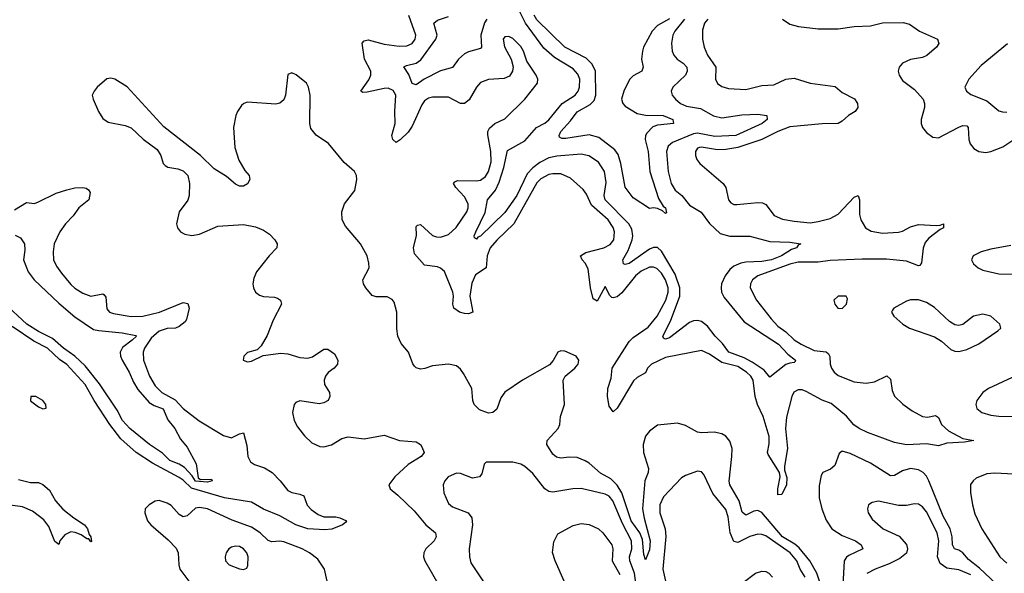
# Model space of a CAD drawing. Header units: inches. Extents: x 1694797 to 1849917, y 907313 to 1017959.
# Tile 731 of 834: x 1803316 to 1808217, y 986668 to 989427. Entities that reach past the tile are written whole.
import ezdxf

# ---------------------------------------------------------------- set-up
doc = ezdxf.new("R2010")
doc.units = ezdxf.units.IN
doc.header["$MEASUREMENT"] = 0
doc.layers.add('B8908', color=7, linetype='Continuous')

msp = doc.modelspace()

# ---------------------------------------------------------------- linework, layer by layer
at = {"layer": 'B8908', "color": 5}
for points, elevation in [([(1806740.4, 989430), (1806724.4, 989410), (1806714.9, 989374.9), (1806715.3, 989330), (1806723.2, 989290), (1806740.1, 989250), (1806780.1, 989190), (1806778.8, 989130), (1806790, 989108.9), (1806810, 989094.7), (1806843.4, 989083.4), (1806930, 989079), (1807010, 989099.1), (1807070, 989101.4), (1807130, 989130.6), (1807170, 989134.7), (1807250, 989110.1), (1807374.1, 989094.1), (1807410, 989063.6), (1807471.8, 989031.8), (1807485.4, 989010), (1807488, 988990), (1807474.9, 988970), (1807441.1, 988950), (1807410, 988920.9), (1807390, 988909.2), (1807310, 988908.3), (1807150, 988892.3), (1807090, 988869.4), (1807010.6, 988829.4), (1806890.6, 988789.4), (1806830, 988779.4), (1806790, 988778.1), (1806710, 988791.7), (1806699.1, 988790), (1806690, 988786), (1806679.8, 988770), (1806679.3, 988750), (1806685.6, 988730), (1806701.5, 988710), (1806817.6, 988610), (1806830.2, 988590), (1806843.5, 988530), (1806855, 988515.1), (1806870, 988506.8), (1806885.9, 988505.9), (1806990, 988516.3), (1807013.5, 988513.5), (1807030, 988505.7), (1807070.9, 988450.9), (1807112.6, 988432.6), (1807170, 988422.3), (1807250, 988415.4), (1807290, 988420.6), (1807350, 988436.8), (1807390, 988457.5), (1807470, 988542), (1807490, 988550.4), (1807496.5, 988530), (1807496.4, 988456.4), (1807501.9, 988430), (1807526.4, 988390), (1807553.9, 988373.9), (1807610, 988363), (1807690, 988368.2), (1807710, 988373), (1807750, 988395.1), (1807790, 988406.3), (1807878, 988402), (1807897.2, 988402.8), (1807914, 988410), (1807914.9, 988390), (1807897.8, 988382.2), (1807841.7, 988338.3), (1807823.5, 988316.5), (1807812.3, 988287.7), (1807804.2, 988215.8), (1807797.1, 988202.9), (1807790, 988200.3), (1807730, 988223.2), (1807630, 988233.7), (1807510, 988234.4), (1807350, 988226.2), (1807290, 988218.1), (1807190, 988218.2), (1807150, 988208.6), (1806989.2, 988150), (1806964.1, 988130), (1806953.4, 988110), (1806952.6, 988090), (1806984.1, 988030), (1807056.1, 987936.1), (1807090, 987899.4), (1807130, 987871.9), (1807170, 987832.1), (1807205.5, 987810), (1807270, 987778), (1807330, 987771.6), (1807342, 987762), (1807348.2, 987748.2), (1807350.7, 987710), (1807356.8, 987690), (1807369.5, 987670), (1807390, 987654.6), (1807470, 987622), (1807530, 987615.6), (1807570, 987622.5), (1807632, 987652), (1807650, 987635.5), (1807659.2, 987579.2), (1807670, 987550.3), (1807711.6, 987511.6), (1807758.1, 987478.1), (1807810, 987450.2), (1807833.8, 987446.2), (1807874.6, 987454.6), (1807890, 987444.9), (1807903.5, 987410), (1807938.4, 987378.4), (1808010, 987339.7), (1808064.7, 987330), (1808018.5, 987321.5), (1807930, 987317.3), (1807890, 987304.3), (1807830, 987313.8), (1807730, 987309.2), (1807670, 987320.4), (1807535.6, 987370), (1807494.8, 987390), (1807467.7, 987407.7), (1807431, 987451), (1807354.6, 987514.6), (1807310, 987530.6), (1807230, 987575), (1807210, 987582.3), (1807190, 987582.7), (1807169.6, 987570.4), (1807158.5, 987550), (1807132.8, 987447.2), (1807127.3, 987390), (1807138.4, 987290), (1807122.3, 987202.3), (1807123.1, 987183.1), (1807133.7, 987146.3), (1807132.3, 987110), (1807110, 987060.7), (1807090, 987059), (1807089.2, 987090), (1807101.9, 987150), (1807098.3, 987170), (1807040.7, 987260.7), (1807038.1, 987270), (1807046.2, 987313.8), (1807046, 987350), (1807015.8, 987450), (1806989, 987510), (1806976.8, 987550), (1806967.4, 987630), (1806955.4, 987650), (1806934.1, 987670), (1806890, 987698.4), (1806810, 987718.4), (1806750, 987760.5), (1806710, 987778.5), (1806530, 987743.8), (1806460.7, 987710), (1806441.5, 987690), (1806430, 987667.4), (1806390, 987644.9), (1806371.7, 987628.3), (1806290, 987492.1), (1806270, 987472.8), (1806250, 987500.5), (1806241.8, 987550), (1806243.9, 987590), (1806259.4, 987640.6), (1806264.3, 987690), (1806350, 987824.1), (1806370, 987843.1), (1806444.6, 987895.4), (1806489.5, 987950), (1806532.3, 988030), (1806543.9, 988070), (1806543.1, 988090), (1806530.2, 988130.2), (1806510, 988163.9), (1806487.3, 988187.3), (1806470, 988194.3), (1806450, 988193.8), (1806410, 988174.1), (1806381.5, 988150), (1806313.5, 988066.5), (1806290, 988045.7), (1806270, 988040.7), (1806263.4, 988043.4), (1806253.4, 988053.4), (1806230, 988097.6), (1806190, 988023.6), (1806170, 988036.2), (1806157.2, 988090), (1806146, 988186), (1806130, 988214.2), (1806114.8, 988230), (1806106.6, 988250), (1806133.5, 988266.5), (1806223.1, 988290), (1806254.1, 988305.9), (1806273.8, 988330), (1806277.1, 988370), (1806270, 988391.7), (1806244.9, 988430), (1806161.9, 988501.9), (1806137.2, 988557.2), (1806120.1, 988580.1), (1806057.2, 988637.2), (1806010, 988658.8), (1805970, 988659.4), (1805950, 988654.9), (1805910, 988633.4), (1805890, 988613.3), (1805775.7, 988410), (1805690, 988327.8), (1805657.9, 988290), (1805641.9, 988250), (1805637.6, 988190), (1805583.8, 988156.2), (1805566.3, 988113.7), (1805556.8, 988050), (1805570.7, 987969.3), (1805550, 987961.9), (1805530, 987963.4), (1805505.6, 987970), (1805476.5, 987990), (1805471.2, 988010), (1805474.5, 988050), (1805471.3, 988070), (1805430, 988171.9), (1805410, 988189.4), (1805394.7, 988194.7), (1805330, 988204.5), (1805280.4, 988260.3), (1805276.7, 988290), (1805291.4, 988351.4), (1805290, 988396), (1805296.2, 988403.8), (1805310, 988406), (1805370, 988351.8), (1805390, 988344.2), (1805410, 988343.6), (1805450, 988356.1), (1805488, 988392), (1805541.9, 988470), (1805548.5, 988490), (1805548.1, 988510), (1805530, 988544.1), (1805487.4, 988590), (1805475.5, 988610), (1805481.3, 988618.7), (1805494.5, 988625.5), (1805590, 988623.9), (1805610, 988627.7), (1805634.2, 988645.8), (1805650, 988670.2), (1805661.8, 988718.2), (1805660.3, 988770), (1805646.7, 988853.4), (1805646.7, 988870), (1805653.5, 988886.5), (1805681.1, 988910), (1805730, 988933.6), (1805829.8, 989030), (1805892.8, 989110), (1805894.3, 989130), (1805886.6, 989150), (1805840.2, 989220.2), (1805823.4, 989270), (1805810, 989293.5), (1805770, 989332.9), (1805750, 989342.2), (1805730, 989341.3), (1805722.8, 989330), (1805728.3, 989291.7), (1805762, 989230), (1805771.3, 989191.3), (1805768.3, 989170), (1805754.6, 989145.4), (1805726.9, 989133.1), (1805650, 989128.9), (1805610, 989113.1), (1805589.5, 989090.5), (1805552.5, 989027.6), (1805530, 989009.1), (1805510, 989009.9), (1805450, 989039.9), (1805370, 989041.5), (1805350, 989036.2), (1805330, 989021.8), (1805317.1, 989003), (1805270, 988896.5), (1805250, 988866.7), (1805210, 988827.8), (1805190, 988815.6), (1805173.7, 988830), (1805168.4, 988850), (1805184.4, 988910), (1805182.2, 988970), (1805188, 989050), (1805174.6, 989074.6), (1805150, 989085), (1805130, 989084.7), (1805045.4, 989065.4), (1805024.5, 989064.5), (1805013, 989070), (1805052.8, 989127.2), (1805063.6, 989150), (1805063.7, 989170), (1805031.4, 989230), (1805020.2, 989310), (1805030, 989322), (1805050, 989326.3), (1805130, 989305), (1805205.3, 989294.7), (1805243.2, 989296.8), (1805270, 989308.6), (1805284.1, 989330), (1805286.7, 989350), (1805252.9, 989447.1)], 680), ([(1805641.3, 989430), (1805629.4, 989410.6), (1805611.7, 989350), (1805613.8, 989290), (1805610, 989283.1), (1805550, 989267.4), (1805530, 989256.5), (1805500.1, 989230), (1805470, 989188.9), (1805410, 989171.4), (1805329.3, 989130.7), (1805290, 989102.5), (1805270, 989109.6), (1805253.3, 989153.3), (1805228.5, 989191.5), (1805241.2, 989198.8), (1805290, 989209.4), (1805313, 989227), (1805387.7, 989330), (1805394.1, 989350), (1805377.3, 989410), (1805395.3, 989424.7), (1805450, 989443.1)], 660), ([(1806625.1, 989430), (1806577, 989370), (1806567.5, 989350), (1806560.1, 989310), (1806563.7, 989270), (1806571.8, 989250), (1806588.3, 989230), (1806617.6, 989210), (1806636.3, 989190), (1806639, 989170), (1806629.3, 989150), (1806567.5, 989090), (1806558.8, 989070), (1806563.8, 989050), (1806579.8, 989030), (1806604.8, 989010), (1806635.3, 988995.3), (1806704.1, 988984.1), (1806770, 988947.5), (1806810, 988937.7), (1806910, 988952.4), (1806990, 988955.4), (1807034, 988950), (1807036.1, 988930), (1807012.3, 988910), (1806881.1, 988850), (1806775.1, 988844.9), (1806690, 988860.9), (1806670, 988857.6), (1806564.5, 988815.5), (1806544.2, 988795.8), (1806535.4, 988770), (1806544.2, 988670), (1806558.4, 988610), (1806578.1, 988578.1), (1806611.1, 988550), (1806650, 988502), (1806708.3, 988468.3), (1806750, 988411.2), (1806802.2, 988362.2), (1806850, 988348), (1806950, 988348.1), (1807050, 988321.7), (1807150, 988317.7), (1807204.7, 988310), (1807190, 988302.7), (1807181.6, 988290), (1807157.7, 988282.3), (1807107.3, 988250), (1807058, 988230), (1807010, 988221.5), (1806930, 988219.5), (1806905.6, 988214.4), (1806870, 988199.1), (1806850, 988182.1), (1806827.9, 988150), (1806809, 988110), (1806806.7, 988090), (1806809.6, 988069.6), (1806822.9, 988042.9), (1806921.1, 987921.1), (1807093.6, 987810), (1807139.7, 987759.7), (1807177.6, 987730), (1807176.2, 987723.8), (1807170, 987718), (1807150, 987716.2), (1807130, 987708.2), (1807050, 987645.1), (1807020.8, 987680.8), (1806961.3, 987721.3), (1806922.5, 987742.5), (1806844.9, 987770), (1806813.7, 987813.7), (1806778, 987850), (1806739.8, 987899.8), (1806710, 987922.6), (1806690, 987928.4), (1806670, 987927.2), (1806650, 987918.7), (1806550, 987841.4), (1806530, 987834.7), (1806520.8, 987840.8), (1806517.7, 987850), (1806554.5, 987925.5), (1806601.5, 988050), (1806601, 988090), (1806578.1, 988158.1), (1806510, 988273.4), (1806490, 988292.4), (1806470, 988292.5), (1806450, 988282.8), (1806350, 988212.3), (1806330, 988206.9), (1806320.7, 988210), (1806317.8, 988230), (1806343.9, 988276.1), (1806364, 988330), (1806367.8, 988350), (1806363.1, 988383.1), (1806348.6, 988410), (1806229.9, 988530), (1806225.2, 988550), (1806235.8, 988615.8), (1806227.2, 988670), (1806196.1, 988716.1), (1806147.9, 988747.9), (1806110, 988756.7), (1805990, 988747), (1805950, 988738.6), (1805905.1, 988714.9), (1805870, 988688.7), (1805841.5, 988658.5), (1805790, 988550.5), (1805730, 988466.8), (1805610, 988348.2), (1805596.5, 988343.5), (1805590, 988334), (1805580.1, 988340.1), (1805578, 988350), (1805586, 988370), (1805633.3, 988466.7), (1805645, 988530), (1805683.3, 988576.7), (1805702.9, 988617), (1805725.8, 988690), (1805744.2, 988775.8), (1805830, 988823.8), (1805887.9, 988890), (1805930, 988911.6), (1805950, 988927.2), (1806015.4, 989010), (1806079.9, 989050), (1806095.8, 989070), (1806102.6, 989090), (1806104.5, 989130), (1806094.7, 989154.7), (1806070, 989182.1), (1805977.6, 989237.6), (1805924.5, 989284.5), (1805833.3, 989410), (1805805.7, 989465.7)], 660), ([(1806550, 989430.8), (1806490, 989397.3), (1806463.7, 989370), (1806420.6, 989290), (1806415.2, 989270), (1806410.2, 989230), (1806418.6, 989190), (1806413.1, 989170), (1806370, 989147.4), (1806351.8, 989128.2), (1806323.3, 989070), (1806311.9, 989030), (1806317.2, 989010), (1806330, 988996.3), (1806390, 988958.9), (1806430, 988951.8), (1806518.8, 988950), (1806566.7, 988930), (1806570.2, 988909.8), (1806490, 988901.1), (1806467.8, 988892.2), (1806437.9, 988862.1), (1806431.5, 988850), (1806429.4, 988830.6), (1806443.3, 988770), (1806452, 988670), (1806496.3, 988536.3), (1806518, 988498), (1806530.2, 988490), (1806535.6, 988464.4), (1806530, 988460.9), (1806514.8, 988474.8), (1806490, 988486.6), (1806470, 988489.3), (1806450, 988486), (1806370, 988539), (1806330, 988592.7), (1806308.4, 988710), (1806294.5, 988754.5), (1806277.7, 988777.7), (1806199.1, 988839.1), (1806150, 988852.9), (1806034.7, 988834.8), (1806014.5, 988834.5), (1806002.2, 988842.2), (1806000.4, 988850), (1806009.9, 988870), (1806057.1, 988922.9), (1806090, 988967.8), (1806155.9, 989004.1), (1806175.4, 989024.6), (1806183, 989050), (1806182.3, 989170), (1806164.6, 989204.6), (1806135.1, 989235.1), (1806029.9, 989289.9), (1805890, 989425.4), (1805877, 989450)], 640), ([(1807112.4, 989430), (1807150, 989404.9), (1807192.7, 989392.7), (1807290, 989380.6), (1807390, 989381.5), (1807470, 989393), (1807550, 989396.5), (1807610, 989410.9), (1807712.9, 989412.8), (1807744.3, 989404.3), (1807794.9, 989370), (1807884.6, 989330), (1807891.4, 989308.6), (1807878.5, 989290), (1807831.6, 989248.4), (1807810, 989238.5), (1807750, 989227.7), (1807710.3, 989210), (1807693.4, 989190), (1807689.3, 989170), (1807694.2, 989150), (1807710, 989124), (1807770, 989079.3), (1807812.2, 989030), (1807820.4, 989010), (1807820.1, 988990), (1807802.3, 988930), (1807802.5, 988910), (1807810.2, 988890), (1807830, 988864.9), (1807861.9, 988841.9), (1807890, 988837.8), (1807990, 988890.9), (1808010, 988899), (1808030, 988897.3), (1808036.9, 988890), (1808041, 988830), (1808047.7, 988807.7), (1808065, 988785), (1808090.1, 988770.1), (1808125, 988765), (1808150, 988769.6), (1808210, 988793), (1808270, 988832.9)], 720), ([(1808233.4, 989306.6), (1808101.4, 989198.6), (1808040.3, 989130), (1808020.3, 989090), (1808028.5, 989070), (1808050, 989053.4), (1808130, 989022.2), (1808190, 988973.2), (1808207.8, 988967.8), (1808230, 988966.8)], 740), ([(1807296.8, 986630), (1807283.8, 986670), (1807249.1, 986730), (1807195.7, 986795.7), (1807174.2, 986814.2), (1807112.9, 986850), (1807010, 986970.9), (1806990, 986981.6), (1806970, 986978.5), (1806930, 986958.3), (1806912.7, 986972.7), (1806896.4, 987030), (1806851.2, 987110), (1806847.1, 987127.1), (1806861.3, 987250), (1806861.7, 987290), (1806850, 987327.6), (1806830, 987351), (1806810, 987363.9), (1806772.5, 987372.5), (1806710, 987369.1), (1806690, 987372.2), (1806630, 987405), (1806590, 987416.1), (1806490, 987406.2), (1806450, 987377.2), (1806430, 987351.1), (1806419.5, 987310), (1806420.4, 987270), (1806445.9, 987190), (1806444, 987170), (1806427.2, 987130), (1806416.4, 986990), (1806424, 986944), (1806454.1, 986830), (1806450, 986786), (1806430, 986735.1), (1806422.7, 986762.7), (1806416.4, 986836.4), (1806402.4, 986870), (1806360.2, 986930), (1806312.8, 987070), (1806290, 987107.8), (1806258.7, 987138.7), (1806206.8, 987166.8), (1806150, 987217.7), (1806130, 987229.4), (1806090, 987245.6), (1806052.6, 987247.4), (1806010, 987242.3), (1805987.1, 987247.2), (1805970, 987262.3), (1805939.5, 987310), (1805940.6, 987330), (1805995.5, 987390), (1806004.1, 987410), (1806008.2, 987450), (1806026.9, 987510), (1806021.6, 987630), (1806031.5, 987650), (1806079.7, 987690), (1806095.1, 987710), (1806098.9, 987730), (1806085.1, 987750), (1806030, 987774.5), (1806010, 987776.4), (1805994, 987770), (1805971.7, 987728.3), (1805952.9, 987707.1), (1805818, 987630), (1805730, 987571.2), (1805710, 987542.9), (1805690, 987485.7), (1805670.7, 987469.3), (1805650, 987466.4), (1805603.8, 987483.8), (1805577.5, 987510), (1805571.2, 987530), (1805565.6, 987590), (1805524.8, 987664.8), (1805510, 987686), (1805490, 987701.7), (1805450, 987711), (1805370, 987702.5), (1805331.8, 987688.2), (1805310, 987685.9), (1805290, 987692.7), (1805281.1, 987701.1), (1805272.2, 987712.2), (1805251.7, 987770), (1805214.2, 987814.3), (1805198.4, 987850), (1805193.4, 987886.6), (1805192.9, 987970), (1805179.1, 988019.1), (1805170, 988032.8), (1805145.5, 988045.5), (1805090, 988046.3), (1805070, 988053.2), (1805037.9, 988090), (1805027.2, 988110), (1805023.4, 988130), (1805054.9, 988190), (1805053.9, 988213.9), (1805044.8, 988250), (1805011.8, 988310), (1804937.9, 988397.9), (1804920.3, 988430), (1804919.8, 988470), (1804932, 988510), (1804984.4, 988575.6), (1804994, 988630), (1804992, 988650), (1804981.7, 988670), (1804930, 988715.6), (1804852.1, 988810), (1804792.2, 988852.2), (1804765.3, 988885.3), (1804759.1, 988910), (1804762.2, 989050), (1804754, 989090), (1804743.7, 989110), (1804692.3, 989152.3), (1804670, 989162), (1804650, 989153.2), (1804638.8, 989050), (1804630, 989027.8), (1804610, 989010.9), (1804590, 989006), (1804450, 989015.3), (1804431.2, 989008.8), (1804420.4, 988999.6), (1804399.5, 988970), (1804391.3, 988948.7), (1804380.3, 988890), (1804386, 988790), (1804407, 988727), (1804435.9, 988675.9), (1804458, 988650), (1804460.7, 988630), (1804450, 988609), (1804430, 988597.2), (1804410, 988598), (1804390, 988607.3), (1804344.7, 988644.7), (1804283.5, 988683.5), (1804215.8, 988750), (1804032.5, 988892.5), (1803850, 989091.8), (1803790, 989129.6), (1803770, 989136.2), (1803750, 989131.6), (1803701.6, 989090), (1803685.5, 989070), (1803677.1, 989050), (1803681.3, 989030), (1803707.4, 988970), (1803730, 988934.4), (1803756.5, 988916.5), (1803840, 988900), (1803870, 988887.6), (1803930, 988832.2), (1803999.4, 988779.4), (1804017.6, 988750), (1804030.4, 988710.4), (1804039.9, 988699.9), (1804052.2, 988692.2), (1804103.6, 988683.6), (1804130, 988673.1), (1804152, 988650), (1804160.3, 988610), (1804159.6, 988550), (1804152.8, 988527.2), (1804109.2, 988470), (1804096.4, 988410), (1804100.5, 988390), (1804116.3, 988370), (1804137.4, 988357.4), (1804171.9, 988351.9), (1804210, 988359), (1804301.2, 988398.8), (1804430, 988405.8), (1804490, 988394.4), (1804530, 988378.4), (1804558.6, 988358.6), (1804586, 988330), (1804596.9, 988310), (1804596, 988290), (1804557.2, 988250), (1804494.3, 988170), (1804480.4, 988139.6), (1804476.5, 988110), (1804479, 988090), (1804488.9, 988070), (1804510, 988054.3), (1804530, 988047), (1804584.3, 988044.3), (1804599.7, 988039.7), (1804614.2, 988030), (1804618.4, 988010), (1804576.9, 987930), (1804547.2, 987852.8), (1804517.7, 987802.3), (1804497.6, 987782.4), (1804450, 987769.3), (1804430.7, 987750), (1804428, 987730), (1804450, 987722.4), (1804470, 987725.3), (1804527, 987753), (1804614.7, 987765.3), (1804650, 987762.4), (1804710, 987744), (1804750, 987740.4), (1804772.7, 987747.3), (1804830, 987785.6), (1804850, 987785.4), (1804882.4, 987762.4), (1804899.8, 987730), (1804898.2, 987710), (1804880.9, 987690), (1804850.9, 987669.1), (1804838, 987650), (1804831.4, 987630), (1804832.8, 987610), (1804857.6, 987570), (1804860.2, 987550), (1804851.4, 987530), (1804830, 987518.3), (1804806.5, 987513.5), (1804710, 987528.3), (1804690, 987519.3), (1804682.5, 987510), (1804674.1, 987470), (1804682.1, 987430), (1804698.5, 987398.5), (1804733.8, 987353.8), (1804770, 987318.2), (1804810, 987301), (1804830, 987299.4), (1804868.1, 987308.1), (1804919.9, 987340.1), (1804950, 987349), (1805030, 987338), (1805130, 987356.8), (1805206.8, 987330), (1805290, 987323.5), (1805310, 987310.3), (1805318.2, 987298.2), (1805329.1, 987270), (1805321.4, 987258.6), (1805314.3, 987250), (1805249.2, 987210.8), (1805183.1, 987150), (1805153, 987110), (1805159.1, 987090), (1805198.4, 987058.4), (1805279.9, 986979.9), (1805337.2, 986910), (1805385.8, 986870), (1805388.3, 986850), (1805379.2, 986830), (1805337.6, 986790), (1805327, 986770), (1805325.7, 986750), (1805331.5, 986730), (1805402.4, 986610)], 720), ([(1803290, 988480.2), (1803350, 988516.5), (1803390, 988511.6), (1803410, 988518.5), (1803497.8, 988562.2), (1803550, 988579.4), (1803590, 988588.3), (1803630, 988590.7), (1803647, 988587), (1803658.4, 988578.4), (1803665.7, 988565.7), (1803660.3, 988530), (1803610.1, 988489.9), (1803582.5, 988450), (1803543.9, 988410), (1803515.7, 988370), (1803487.5, 988310), (1803482.3, 988270), (1803484.7, 988230), (1803498.6, 988198.6), (1803523.3, 988163.3), (1803570, 988107.6), (1803590, 988089.4), (1803630, 988064.4), (1803670, 988050.1), (1803730, 988060.2), (1803736.7, 988056.7), (1803744.4, 988044.4), (1803750, 987985.7), (1803762, 987970), (1803782.2, 987962.2), (1803870, 987947.4), (1803929, 987949), (1804011, 987969), (1804130, 988017.6), (1804152.8, 988012.8), (1804158.8, 987990), (1804146.7, 987933.3), (1804138.9, 987921.1), (1804110, 987898.7), (1804090.5, 987890), (1804050, 987887.7), (1804010, 987875.6), (1803970, 987839.9), (1803936.3, 987790), (1803930.1, 987769.9), (1803932.7, 987730), (1803961.6, 987650), (1803990, 987602.4), (1804022.5, 987570), (1804090, 987532.8), (1804130, 987489.5), (1804208.8, 987428.8), (1804330, 987355.8), (1804370, 987343.5), (1804410, 987364), (1804430, 987368), (1804445.5, 987305.5), (1804451.2, 987250), (1804463.8, 987223.8), (1804484.5, 987210), (1804534.4, 987194.4), (1804571.6, 987171.6), (1804612.9, 987130), (1804650, 987080.5), (1804670, 987070.7), (1804710, 987063.2), (1804730, 987054.6), (1804747.3, 987007.3), (1804766.1, 986986.1), (1804801.5, 986961.5), (1804830, 986950.3), (1804890, 986950.3), (1804910, 986944.9), (1804942, 986930), (1804937.6, 986922.4), (1804922.8, 986910), (1804870, 986888.3), (1804834.4, 986885.6), (1804749.7, 986890), (1804690, 986909.4), (1804610, 986955.1), (1804530, 986987.4), (1804470, 987022.4), (1804335.9, 987044.1), (1804170, 987092.3), (1804130, 987132.6), (1804110, 987146), (1803976.9, 987216.9), (1803895.9, 987270), (1803818.5, 987338.5), (1803765.1, 987410), (1803686.6, 987530), (1803642.3, 987610), (1803550, 987709.5), (1803513.3, 987733.3), (1803453.9, 987790), (1803385.6, 987825.6), (1803278.3, 987898.3)], 680), ([(1803293.6, 988353.6), (1803320.4, 988340.4), (1803339.2, 988310), (1803342, 988278), (1803334.4, 988230), (1803357.8, 988170), (1803388.1, 988130), (1803510, 988013.9), (1803590, 987945.9), (1803683.8, 987883.8), (1803710, 987877.6), (1803826.5, 987866.5), (1803893.7, 987853.7), (1803897, 987850), (1803876.3, 987830), (1803826.7, 987793.4), (1803815.8, 987770), (1803817.4, 987750), (1803825.3, 987730), (1803859.8, 987670), (1803881.4, 987621.4), (1803904.2, 987584.2), (1803959.9, 987519.9), (1803985.1, 987505.1), (1804030, 987488.2), (1804053.7, 987433.7), (1804087.1, 987390), (1804116.4, 987336.4), (1804150, 987297.7), (1804193.8, 987213.8), (1804204.7, 987144.7), (1804215.3, 987135.3), (1804270, 987138), (1804274, 987130), (1804250, 987123), (1804190, 987128.1), (1804174.8, 987154.8), (1804135.6, 987195.6), (1804110, 987211.5), (1804062.7, 987230), (1804026.5, 987266.5), (1803961.4, 987310), (1803863.2, 987390), (1803827.6, 987430), (1803801.2, 987481.2), (1803712.8, 987612.8), (1803641.9, 987701.9), (1803590.9, 987750), (1803533.9, 987790), (1803478.2, 987838.2), (1803410, 987872.6), (1803351.3, 987910), (1803236.9, 988016.9)], 660), ([(1808250, 988301.9), (1808150, 988283.9), (1808102, 988270), (1808062, 988250), (1808053.6, 988230), (1808063.2, 988210), (1808086.2, 988190), (1808110, 988178.4), (1808190, 988160.9), (1808330, 988157.4)], 720), ([(1808255.2, 987644.8), (1808137.7, 987590), (1808110, 987568.6), (1808079.3, 987530), (1808074.8, 987510), (1808080.4, 987490), (1808105, 987470), (1808150, 987457), (1808190, 987451), (1808310, 987449.3)], 720), ([(1808176.1, 986616.1), (1808093.4, 986693.4), (1808037.8, 986737.8), (1808010, 986771.4), (1807990, 986783.7), (1807968.4, 986790), (1807959, 986810), (1807957.2, 986850), (1807947.7, 986890), (1807912.9, 986952.9), (1807841.8, 987130), (1807830, 987152.3), (1807812.8, 987170), (1807790, 987183.6), (1807750, 987190.3), (1807710, 987178.7), (1807670, 987155.6), (1807650, 987155), (1807550, 987216.8), (1807450, 987265.6), (1807410, 987276.4), (1807395.3, 987264.8), (1807373.6, 987206.4), (1807352.1, 987187.9), (1807313.7, 987170), (1807304.6, 987155.4), (1807295, 987104.9), (1807295.3, 987044.7), (1807308.1, 986990), (1807330, 986934), (1807357.7, 986890), (1807410, 986856.1), (1807475.4, 986830), (1807505, 986810), (1807511.8, 986790), (1807442.3, 986757.7), (1807430.5, 986749.5), (1807420.1, 986730), (1807413.5, 986610)], 720), ([(1806388.9, 986570), (1806376.4, 986670), (1806352.7, 986730), (1806351.7, 986750), (1806363.4, 986790), (1806360.6, 986830), (1806316, 986916), (1806267.8, 987030), (1806250, 987052.5), (1806230, 987063.4), (1806110, 987090.9), (1806069.8, 987089.8), (1805970, 987072.9), (1805950, 987076.8), (1805928.9, 987090), (1805870, 987165.4), (1805830, 987200.5), (1805810, 987211.5), (1805770, 987222), (1805638, 987222), (1805628.4, 987211.6), (1805616.4, 987163.6), (1805604.7, 987150), (1805570, 987142), (1805510, 987166.3), (1805490, 987168.2), (1805448.5, 987150), (1805432, 987130), (1805424, 987110), (1805427.1, 987070), (1805450, 987017), (1805470, 986999.6), (1805548.2, 986970), (1805565.7, 986945.7), (1805569.3, 986910), (1805553, 986790), (1805554.7, 986750), (1805561.5, 986721.5), (1805640.7, 986600.7)], 740), ([(1807225.5, 986650), (1807200.6, 986690), (1807183.4, 986730), (1807150.8, 986770), (1807030, 986854.5), (1807010, 986862.3), (1806990, 986863.4), (1806950, 986852), (1806890, 986821.5), (1806870, 986827.8), (1806851.4, 986870), (1806842.6, 986950), (1806830, 986986.4), (1806765.8, 987065.8), (1806720.6, 987160.6), (1806710, 987173.3), (1806690, 987177.4), (1806630, 987155.6), (1806610, 987143.6), (1806519.7, 987050), (1806502.5, 987010), (1806502.5, 986970), (1806528.9, 986890), (1806532, 986852), (1806517.7, 986690), (1806530.6, 986630)], 740), ([(1808356.7, 987156.7), (1808170, 987167.8), (1808130, 987164.4), (1808077.2, 987142.8), (1808061.1, 987130), (1808049.2, 987110.8), (1808048.3, 987071.7), (1808058.8, 987010), (1808070, 986964.9), (1808104.3, 986890), (1808195.4, 986750), (1808230, 986719.1)], 720), ([(1803310, 987136.3), (1803370, 987120.6), (1803410, 987120.9), (1803430, 987110.2), (1803463.5, 987083.5), (1803493.8, 987030), (1803530, 986988.2), (1803584.8, 986944.8), (1803638.7, 986910), (1803653.9, 986890), (1803661.6, 986861.6), (1803670.1, 986850), (1803672.4, 986827.6), (1803670, 986825.1), (1803659.5, 986839.5), (1803650, 986840.4), (1803620.8, 986860.8), (1803592.1, 986872.1), (1803570, 986874.7), (1803539.5, 986860.5), (1803514.7, 986830), (1803510, 986812.7), (1803490, 986826.6), (1803461, 986901), (1803435.7, 986935.7), (1803378.8, 986978.8), (1803330, 986999), (1803268.2, 987008.2)], 680), ([(1804846.9, 986630), (1804833.4, 986690), (1804799.4, 986739.4), (1804757.4, 986770), (1804721.1, 986790), (1804630, 986825.1), (1804610, 986829.5), (1804570, 986825.5), (1804552.3, 986832.3), (1804513.3, 986870), (1804470, 986898.5), (1804373.9, 986933.9), (1804250, 986989.9), (1804210, 986996.4), (1804190, 986993.4), (1804150, 986955), (1804130, 986950.6), (1804110, 986961.2), (1804070, 987005.8), (1804050, 987018.6), (1804010, 987031.9), (1803990, 987028.7), (1803959.5, 987010), (1803940.4, 986990), (1803938.7, 986970), (1803952.2, 986930), (1803968.2, 986910), (1804055.3, 986835.3), (1804094.2, 986794.2), (1804103.7, 986770), (1804107, 986710), (1804112.9, 986690), (1804156.9, 986630)], 720), ([(1808050, 986661.6), (1807990, 986685.2), (1807930, 986693.9), (1807898.2, 986718.2), (1807884.5, 986750), (1807890.7, 986830), (1807882.4, 986870), (1807830, 986975.6), (1807810, 986999.7), (1807790, 987012.3), (1807770, 987014.8), (1807730, 987006.8), (1807690, 987006.2), (1807590, 987028.5), (1807558.3, 987021.7), (1807541.6, 987010), (1807535.8, 986990), (1807538.7, 986970), (1807558.6, 986938.6), (1807614.4, 986890), (1807693.7, 986853.7), (1807730, 986811.7), (1807735.2, 986790), (1807730.8, 986769.2), (1807697.2, 986742.8), (1807643.4, 986716.6), (1807573.7, 986690), (1807532.9, 986667.1)], 740), ([(1806026.3, 986630), (1805981.1, 986730), (1805967.9, 986772.1), (1805974.4, 986825.6), (1805994.4, 986865.6), (1806070, 986906.6), (1806110, 986916.4), (1806150, 986912), (1806196.9, 986890), (1806218.5, 986870), (1806262.4, 986810), (1806267.8, 986790), (1806265.6, 986730), (1806302.3, 986662.3)], 760), ([(1806917.7, 986622.3), (1806978, 986670), (1807010, 986679.2), (1807030, 986677.2), (1807044.5, 986670), (1807062.4, 986650)], 760)]:
    msp.add_lwpolyline(points, dxfattribs=dict(at, elevation=elevation))
for points, elevation in [([(1807390, 988049.4), (1807368.2, 988030), (1807372.7, 988010), (1807388.5, 987990), (1807410, 987987.8), (1807431.1, 988010), (1807436.6, 988036.6), (1807429.3, 988049.3)], 720), ([(1807750, 988031), (1807730, 988024.5), (1807667.3, 987990), (1807659.9, 987980.1), (1807654.9, 987970), (1807666.7, 987950), (1807711.3, 987910), (1807745.5, 987890), (1807870, 987847.2), (1807904.7, 987824.7), (1807950, 987784.3), (1807970, 987775.3), (1807990, 987773.8), (1808030, 987783.3), (1808090, 987811.8), (1808184.1, 987875.9), (1808199.7, 987890), (1808194.6, 987910), (1808150, 987949.9), (1808110, 987959.7), (1808063.6, 987950), (1808010, 987907.7), (1807990, 987902.4), (1807970, 987905.8), (1807943.3, 987923.3), (1807870, 987993), (1807830, 988017.6), (1807789.6, 988030.4)], 720), ([(1803395.3, 987550), (1803371.3, 987548.7), (1803370, 987527.3), (1803410, 987497.3), (1803430, 987488.2), (1803448, 987492), (1803445.2, 987510), (1803430, 987529)], 720), ([(1804390, 986804.2), (1804370, 986799.6), (1804356.3, 986790), (1804343, 986770), (1804338.4, 986750), (1804340.5, 986730), (1804358.8, 986710), (1804409.2, 986690.8), (1804430, 986687.3), (1804445.6, 986694.4), (1804451.8, 986708.2), (1804452.8, 986750), (1804445.6, 986770), (1804430, 986791.2), (1804410, 986801.3)], 740)]:
    msp.add_lwpolyline(points, close=True, dxfattribs=dict(at, elevation=elevation))

doc.saveas('drawing.dxf')
